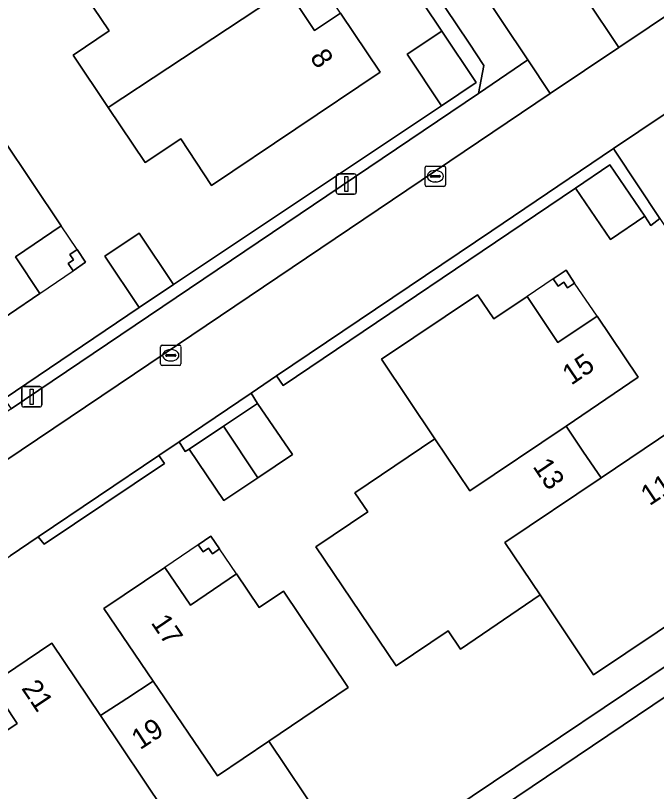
# Model space of a CAD drawing. Extents: x 158793 to 159888, y 384317 to 385256.
# Drawn here: x 159034.32 to 159065.9, y 384656.08 to 384694.29 of the extents above; entities that cross this region are included whole.
import ezdxf

# ---------------------------------------------------------------- set-up
doc = ezdxf.new("R2010")
doc.units = 0
for name, color, linetype in [('IMGEO_Erf', 7, 'Continuous'), ('IMGEO_Groenvoorziening', 7, 'Continuous'), ('IMGEO_Haag', 7, 'Continuous'), ('IMGEO_Kolk', 7, 'Continuous'), ('IMGEO_Lichtmast', 7, 'Continuous'), ('IMGEO_Pand', 7, 'Continuous'), ('IMGEO_Pand_nummerreeks', 7, 'Continuous'), ('IMGEO_Pand_overbouw', 7, 'Continuous'), ('IMGEO_Rijbaan_lokaal_open', 7, 'Continuous'), ('IMGEO_Voetpad_open', 7, 'Continuous')]:
    doc.layers.add(name, color=color, linetype=linetype)

msp = doc.modelspace()

# ---------------------------------------------------------------- linework, layer by layer
at = {"layer": 'IMGEO_Erf'}
for points in [[(159047.656, 384698.482), (159046.366, 384697.618), (159047.711, 384695.583), (159049.055, 384693.548), (159050.34, 384694.411), (159052.295, 384691.502), (159043.979, 384685.926), (159042.461, 384688.214), (159040.71, 384687.044), (159038.89, 384689.755), (159037.159, 384692.334), (159038.938, 384693.537), (159036.601, 384696.993), (159041.436, 384700.241), (159042.229, 384699.061), (159045.709, 384701.391)], [(159036.569, 384683.938), (159034.328, 384682.412), (159035.518, 384680.598), (159032.519, 384678.557), (159030.179, 384682.029), (159028.896, 384681.167), (159027.613, 384680.304), (159030, 384676.764), (159027.005, 384674.748), (159025.717, 384676.65), (159023.432, 384675.127), (159022.331, 384676.771), (159021.158, 384675.986), (159017.982, 384680.739), (159020.712, 384682.584), (159021.88, 384683.374), (159019.249, 384687.3), (159026.926, 384692.448), (159026.219, 384693.503), (159029.956, 384696.009), (159033.245, 384690.989), (159032.277, 384690.34)], [(159037.354, 384682.766), (159037.777, 384682.135), (159037.166, 384681.719), (159036.921, 384682.072), (159037.181, 384682.253), (159036.997, 384682.527)], [(159060.813, 384681.323), (159061.444, 384681.747), (159061.869, 384681.117), (159061.513, 384680.877), (159061.328, 384681.151), (159061.053, 384680.966)], [(159044.02, 384667.785), (159043.836, 384668.058), (159043.562, 384667.873), (159043.321, 384668.229), (159043.951, 384668.655), (159044.377, 384668.025)]]:
    msp.add_lwpolyline(points, close=True, dxfattribs=at)
for points in [[(159033.762, 384675.419), (159040.42, 384679.911), (159038.718, 384682.441), (159040.412, 384683.578), (159042.109, 384681.044), (159055.316, 384689.846), (159053.62, 384692.378), (159055.318, 384693.517), (159052.491, 384697.775)], [(159066.072, 384684.293), (159065.616, 384683.953), (159065.322, 384684.416), (159063.63, 384683.262), (159061.91, 384685.784), (159047.504, 384676.068), (159047.185, 384676.54), (159045.929, 384675.692), (159046.249, 384675.19), (159047.974, 384672.672), (159046.262, 384671.529), (159044.578, 384670.405), (159042.883, 384672.937), (159042.686, 384672.823), (159042.383, 384673.3), (159041.379, 384672.623), (159041.663, 384672.233), (159035.739, 384668.252), (159035.442, 384668.618), (159034.06, 384667.685)], [(159067.531, 384664.99), (159062.795, 384661.825), (159060.167, 384665.758), (159056.247, 384663.09), (159055.637, 384663.993), (159053.083, 384662.267), (159049.125, 384668.123), (159051.678, 384669.849), (159051.045, 384670.785), (159054.976, 384673.45), (159052.354, 384677.36), (159057.084, 384680.541), (159057.883, 384679.353), (159059.523, 384680.455), (159061.048, 384678.187), (159062.971, 384679.487), (159065.003, 384676.479), (159061.445, 384674.075), (159062.31, 384672.795), (159063.169, 384671.525), (159066.706, 384673.907)], [(159050.27, 384651.45), (159074.221, 384667.534)], [(159032.042, 384655.463), (159033.212, 384656.252), (159032.109, 384657.895), (159034.397, 384659.43), (159033.105, 384661.356), (159036.108, 384663.378), (159038.502, 384659.818), (159039.801, 384660.662), (159041.107, 384661.511), (159038.68, 384665.087), (159041.675, 384667.115), (159042.943, 384665.247), (159045.213, 384666.788), (159046.326, 384665.143), (159047.517, 384665.945), (159050.714, 384661.196), (159046.795, 384658.552), (159049.446, 384654.621)]]:
    msp.add_lwpolyline(points, dxfattribs=at)
at = {"layer": 'IMGEO_Groenvoorziening'}
for points in [[(159057.126, 384690.444), (159057.387, 384691.831), (159056.671, 384692.933), (159053.123, 384698.213), (159052.491, 384697.775), (159055.318, 384693.517), (159057.016, 384690.986), (159055.316, 384689.846), (159042.109, 384681.044), (159040.42, 384679.911), (159033.762, 384675.419), (159034.111, 384674.923)], [(159063.869, 384687.602), (159063.78, 384687.735), (159057.782, 384683.689), (159047.185, 384676.54), (159047.504, 384676.068), (159061.91, 384685.784), (159063.603, 384686.937), (159065.322, 384684.416), (159065.616, 384683.953), (159066.072, 384684.293)], [(159046.249, 384675.19), (159045.929, 384675.692), (159042.383, 384673.3), (159042.686, 384672.823), (159042.883, 384672.937), (159044.566, 384674.064)], [(159041.379, 384672.623), (159035.442, 384668.618), (159035.739, 384668.252), (159041.663, 384672.233)], [(159076.95, 384667.897), (159076.283, 384668.944), (159076.087, 384669.252), (159073.98, 384672.417), (159073.534, 384672.147), (159074.163, 384671.229), (159075.908, 384668.697), (159074.221, 384667.534), (159050.27, 384651.45), (159044.451, 384647.526), (159039.51, 384644.282), (159037.826, 384643.103), (159036.082, 384645.593), (159035.479, 384646.443), (159035.03, 384646.134), (159037.129, 384643.023), (159037.314, 384642.759), (159038.059, 384641.694)], [(159072.046, 384657.677), (159074.434, 384659.327), (159074.64, 384658.987), (159085.295, 384666.164), (159085.806, 384665.4), (159086.407, 384665.776), (159085.968, 384666.425), (159084.805, 384668.144), (159079.208, 384664.348), (159077.071, 384667.706), (159076.95, 384667.897), (159038.059, 384641.694), (159038.17, 384641.536), (159039.659, 384639.394), (159018.951, 384625.522), (159023.621, 384618.581), (159023.711, 384618.641), (159030.401, 384608.711), (159035.375, 384612.023), (159036.485, 384610.388), (159039.049, 384612.101), (159038.222, 384613.33), (159038.03, 384613.181), (159028.116, 384628.032)]]:
    msp.add_lwpolyline(points, close=True, dxfattribs=at)
at = {"layer": 'IMGEO_Haag'}
for points in [[(159053.123, 384698.213), (159052.491, 384697.775), (159055.318, 384693.517), (159057.016, 384690.986), (159055.316, 384689.846), (159042.109, 384681.044), (159040.42, 384679.911), (159033.762, 384675.419), (159034.111, 384674.923), (159057.126, 384690.444), (159057.387, 384691.831), (159056.671, 384692.933)], [(159063.869, 384687.602), (159063.78, 384687.735), (159057.782, 384683.689), (159047.185, 384676.54), (159047.504, 384676.068), (159061.91, 384685.784), (159063.603, 384686.937), (159065.322, 384684.416), (159065.616, 384683.953), (159066.072, 384684.293)], [(159046.249, 384675.19), (159045.929, 384675.692), (159042.383, 384673.3), (159042.686, 384672.823), (159042.883, 384672.937), (159044.566, 384674.064)], [(159041.379, 384672.623), (159035.442, 384668.618), (159035.739, 384668.252), (159041.663, 384672.233)], [(159076.95, 384667.897), (159076.283, 384668.944), (159076.087, 384669.252), (159073.98, 384672.417), (159073.534, 384672.147), (159074.163, 384671.229), (159075.908, 384668.697), (159074.221, 384667.534), (159050.27, 384651.45), (159044.451, 384647.526), (159039.51, 384644.282), (159037.826, 384643.103), (159036.082, 384645.593), (159035.479, 384646.443), (159035.03, 384646.134), (159037.129, 384643.023), (159037.314, 384642.759), (159038.059, 384641.694)]]:
    msp.add_lwpolyline(points, close=True, dxfattribs=at)
at = {"layer": 'IMGEO_Kolk'}
for p, q in [((159054.503, 384685.948), (159054.503, 384686.8)), ((159054.578, 384686.874), (159055.43, 384686.874)), ((159055.504, 384686.8), (159055.504, 384685.948)), ((159054.762, 384686.368), (159054.762, 384686.38)), ((159055.2, 384686.331), (159054.802, 384686.331)), ((159054.805, 384686.417), (159055.203, 384686.417)), ((159054.991, 384686.654), (159055.016, 384686.654)), ((159055.246, 384686.38), (159055.246, 384686.368)), ((159055.014, 384686.094), (159054.989, 384686.094)), ((159055.43, 384685.874), (159054.578, 384685.874)), ((159041.472, 384677.13), (159041.472, 384677.982)), ((159041.547, 384678.056), (159042.399, 384678.056)), ((159042.473, 384677.982), (159042.473, 384677.13)), ((159041.731, 384677.55), (159041.731, 384677.562)), ((159041.774, 384677.599), (159042.172, 384677.599)), ((159041.96, 384677.836), (159041.985, 384677.836)), ((159042.215, 384677.562), (159042.215, 384677.55)), ((159042.169, 384677.513), (159041.771, 384677.513)), ((159041.983, 384677.276), (159041.958, 384677.276)), ((159042.399, 384677.056), (159041.547, 384677.056))]:
    msp.add_line(p, q, dxfattribs=at)
for points in [[(159054.503, 384685.948), (159054.503, 384686.8)], [(159054.578, 384686.874), (159055.43, 384686.874)], [(159055.504, 384686.8), (159055.504, 384685.948)], [(159055.43, 384685.874), (159054.578, 384685.874)], [(159041.472, 384677.13), (159041.472, 384677.982)], [(159041.547, 384678.056), (159042.399, 384678.056)], [(159042.473, 384677.982), (159042.473, 384677.13)], [(159042.399, 384677.056), (159041.547, 384677.056)]]:
    msp.add_lwpolyline(points, dxfattribs=at)
for centre, radius, start, end in [((159054.58, 384686.798), 0.0765, 91.552, 178.448), ((159054.58, 384686.798), 0.0765, 91.552, 178.448), ((159055.428, 384686.798), 0.0765, 1.552, 88.448), ((159055.428, 384686.798), 0.0765, 1.552, 88.448), ((159054.802, 384686.377), 0.0403, 85.8775, 175.7526), ((159054.799, 384686.367), 0.0366, 178.938, 274.7102), ((159055.203, 384686.374), 0.043, 264.8664, 352.4533), ((159055.207, 384686.379), 0.0386, 1.7309, 96.639), ((159054.58, 384685.95), 0.0765, 181.552, 268.448), ((159054.58, 384685.95), 0.0765, 181.552, 268.448), ((159055.428, 384685.95), 0.0765, 271.552, 358.448), ((159055.428, 384685.95), 0.0765, 271.552, 358.448), ((159041.549, 384677.98), 0.0765, 91.552, 178.448), ((159041.549, 384677.98), 0.0765, 91.552, 178.448), ((159042.397, 384677.98), 0.0765, 1.552, 88.448), ((159042.397, 384677.98), 0.0765, 1.552, 88.448), ((159041.771, 384677.559), 0.0403, 85.8775, 175.7526), ((159041.768, 384677.549), 0.0366, 178.938, 274.7102), ((159042.172, 384677.556), 0.043, 264.8664, 352.4533), ((159042.176, 384677.561), 0.0386, 1.7309, 96.639), ((159041.549, 384677.132), 0.0765, 181.552, 268.448), ((159041.549, 384677.132), 0.0765, 181.552, 268.448), ((159042.397, 384677.132), 0.0765, 271.552, 358.448), ((159042.397, 384677.132), 0.0765, 271.552, 358.448)]:
    msp.add_arc(centre, radius, start, end, dxfattribs=at)
for centre, major_axis, ratio, start_param, end_param in [((159054.99, 384686.374), (-0.387, 0.002), 0.722429, 4.712389, 7.853982), ((159055.015, 384686.374), (-0.39, 0.002), 0.717154, 1.570796, 4.712389), ((159041.959, 384677.556), (-0.387, 0.002), 0.722429, 4.712389, 7.853982), ((159041.984, 384677.556), (-0.39, 0.002), 0.717154, 1.570796, 4.712389)]:
    msp.add_ellipse(centre, major_axis=major_axis, ratio=ratio, start_param=start_param, end_param=end_param, dxfattribs=at)
at = {"layer": 'IMGEO_Lichtmast'}
for p, q in [((159050.122, 384685.592), (159050.122, 384686.392)), ((159050.122, 384686.392), (159050.122, 384685.592)), ((159050.222, 384686.492), (159051.012, 384686.492)), ((159051.012, 384686.492), (159050.222, 384686.492)), ((159051.112, 384686.392), (159051.112, 384685.592)), ((159051.112, 384685.592), (159051.112, 384686.392)), ((159051.012, 384685.492), (159050.222, 384685.492)), ((159050.222, 384685.492), (159051.012, 384685.492)), ((159034.727, 384676.013), (159035.517, 384676.013)), ((159035.517, 384676.013), (159034.727, 384676.013)), ((159034.627, 384675.113), (159034.627, 384675.913)), ((159034.627, 384675.913), (159034.627, 384675.113)), ((159035.617, 384675.913), (159035.617, 384675.113)), ((159035.617, 384675.113), (159035.617, 384675.913)), ((159035.517, 384675.013), (159034.727, 384675.013)), ((159034.727, 384675.013), (159035.517, 384675.013))]:
    msp.add_line(p, q, dxfattribs=at)
for points in [[(159050.542, 384686.367), (159050.692, 384686.367), (159050.692, 384685.617), (159050.542, 384685.617), (159050.542, 384686.367)], [(159035.047, 384675.888), (159035.197, 384675.888), (159035.197, 384675.138), (159035.047, 384675.138), (159035.047, 384675.888)]]:
    msp.add_lwpolyline(points, dxfattribs=at)
for centre, start, end in [((159050.222, 384686.392), 90, 180), ((159050.222, 384686.392), 90, 180), ((159051.012, 384686.392), 0, 90), ((159051.012, 384686.392), 360, 90), ((159050.222, 384685.592), 180, 270), ((159050.222, 384685.592), 180, 270), ((159051.012, 384685.592), 270, 0), ((159051.012, 384685.592), 270, 0), ((159034.727, 384675.913), 90, 180), ((159034.727, 384675.913), 90, 180), ((159035.517, 384675.913), 0, 90), ((159035.517, 384675.913), 360, 90), ((159034.727, 384675.113), 180, 270), ((159034.727, 384675.113), 180, 270), ((159035.517, 384675.113), 270, 0), ((159035.517, 384675.113), 270, 0)]:
    msp.add_arc(centre, 0.1, start, end, dxfattribs=at)
at = {"layer": 'IMGEO_Pand'}
for points in [[(159046.366, 384697.618), (159047.656, 384698.482), (159045.709, 384701.391), (159042.229, 384699.061), (159041.436, 384700.241), (159036.601, 384696.993), (159038.938, 384693.537), (159037.159, 384692.334), (159038.89, 384689.755), (159047.711, 384695.583)], [(159052.295, 384691.502), (159050.34, 384694.411), (159049.055, 384693.548), (159047.711, 384695.583), (159038.89, 384689.755), (159040.71, 384687.044), (159042.461, 384688.214), (159043.979, 384685.926)], [(159055.318, 384693.517), (159053.62, 384692.378), (159055.316, 384689.846), (159057.016, 384690.986)], [(159032.277, 384690.34), (159029.561, 384688.519), (159026.979, 384686.789), (159030.179, 384682.029), (159032.519, 384678.557), (159035.518, 384680.598), (159034.328, 384682.412), (159036.569, 384683.938)], [(159061.91, 384685.784), (159063.63, 384683.262), (159065.322, 384684.416), (159063.603, 384686.937)], [(159038.718, 384682.441), (159040.42, 384679.911), (159042.109, 384681.044), (159040.412, 384683.578)], [(159037.354, 384682.766), (159036.997, 384682.527), (159037.181, 384682.253), (159036.921, 384682.072), (159037.166, 384681.719), (159037.777, 384682.135)], [(159061.444, 384681.747), (159060.813, 384681.323), (159061.053, 384680.966), (159061.328, 384681.151), (159061.513, 384680.877), (159061.869, 384681.117)], [(159065.003, 384676.479), (159062.971, 384679.487), (159061.048, 384678.187), (159059.523, 384680.455), (159057.883, 384679.353), (159057.084, 384680.541), (159052.354, 384677.36), (159054.976, 384673.45), (159056.712, 384670.877), (159061.445, 384674.075)], [(159046.249, 384675.19), (159044.566, 384674.064), (159046.262, 384671.529), (159047.974, 384672.672)], [(159063.169, 384671.525), (159062.31, 384672.795), (159061.445, 384674.075), (159056.712, 384670.877), (159054.976, 384673.45), (159051.045, 384670.785), (159051.678, 384669.849), (159049.125, 384668.123), (159053.083, 384662.267), (159055.637, 384663.993), (159056.247, 384663.09), (159060.167, 384665.758), (159058.429, 384668.333)], [(159044.566, 384674.064), (159042.883, 384672.937), (159044.578, 384670.405), (159046.262, 384671.529)], [(159066.839, 384669.588), (159068.755, 384670.864), (159066.706, 384673.907), (159063.169, 384671.525), (159058.429, 384668.333), (159060.167, 384665.758), (159062.795, 384661.825), (159067.531, 384664.99), (159066.732, 384666.186), (159068.38, 384667.283)], [(159043.951, 384668.655), (159043.321, 384668.229), (159043.562, 384667.873), (159043.836, 384668.058), (159044.02, 384667.785), (159044.377, 384668.025)], [(159047.517, 384665.945), (159046.326, 384665.143), (159045.213, 384666.788), (159042.943, 384665.247), (159041.675, 384667.115), (159038.68, 384665.087), (159041.107, 384661.511), (159044.273, 384656.847), (159046.795, 384658.552), (159050.714, 384661.196)], [(159038.502, 384659.818), (159036.108, 384663.378), (159033.105, 384661.356), (159034.397, 384659.43), (159032.109, 384657.895), (159033.212, 384656.252), (159032.042, 384655.463), (159035.217, 384650.746), (159039.142, 384653.377), (159041.679, 384655.093)], [(159046.795, 384658.552), (159044.273, 384656.847), (159041.107, 384661.511), (159039.801, 384660.662), (159038.502, 384659.818), (159041.679, 384655.093), (159039.142, 384653.377), (159041.787, 384649.456), (159042.724, 384650.088), (159044.451, 384647.526), (159050.27, 384651.45), (159048.542, 384654.011), (159049.446, 384654.621)]]:
    msp.add_lwpolyline(points, close=True, dxfattribs=at)
at = {"layer": 'IMGEO_Pand_overbouw'}
for points in [[(159049.004, 384696.438), (159048.65, 384696.203), (159047.711, 384695.583), (159049.055, 384693.548), (159050.34, 384694.411), (159049.231, 384696.094)], [(159037.166, 384681.719), (159037.777, 384682.135), (159037.354, 384682.766), (159036.569, 384683.938), (159034.328, 384682.412), (159035.518, 384680.598)], [(159061.444, 384681.747), (159060.813, 384681.323), (159059.523, 384680.455), (159061.048, 384678.187), (159062.971, 384679.487), (159061.869, 384681.117)], [(159041.675, 384667.115), (159042.943, 384665.247), (159045.213, 384666.788), (159044.377, 384668.025), (159043.951, 384668.655), (159043.321, 384668.229)], [(159033.105, 384661.356), (159031.45, 384660.242), (159030.82, 384659.818), (159031.244, 384659.186), (159032.109, 384657.895), (159034.397, 384659.43)]]:
    msp.add_lwpolyline(points, close=True, dxfattribs=at)
at = {"layer": 'IMGEO_Rijbaan_lokaal_open'}
for points in [[(159076.098, 384700.8), (159064.041, 384692.712), (159060.67, 384690.454), (159040.186, 384676.652), (159023.424, 384665.376), (159015.48, 384677.168), (159007.469, 384689.118), (159004.736, 384693.195), (158992.379, 384711.59), (158979.975, 384730.054)], [(159035.952, 384727.281), (159038.211, 384723.914), (159052.049, 384703.346), (159059.563, 384692.109), (159060.67, 384690.454), (159064.041, 384692.712), (159062.417, 384695.153), (159060.196, 384698.421), (159054.304, 384707.184), (159053.877, 384707.82), (159053.009, 384709.11), (159052.602, 384709.716), (159046.79, 384718.36), (159044.027, 384722.47), (159040.655, 384727.511)], [(159034.371, 384647.11), (159024.734, 384661.394), (159027.084, 384662.979), (159028.043, 384663.626), (159034.06, 384667.685), (159035.442, 384668.618), (159041.379, 384672.623), (159042.383, 384673.3), (159045.929, 384675.692), (159047.185, 384676.54), (159057.782, 384683.689), (159063.78, 384687.735), (159066.28, 384689.406)]]:
    msp.add_lwpolyline(points, dxfattribs=at)
at = {"layer": 'IMGEO_Voetpad_open'}
for points in [[(159038.211, 384723.914), (159035.952, 384727.281), (159034.326, 384726.199), (159034.599, 384725.777), (159037.367, 384721.658), (159042.202, 384714.463), (159043.163, 384713.033), (159052.175, 384699.623), (159053.123, 384698.213), (159056.671, 384692.933), (159057.387, 384691.831), (159057.126, 384690.444), (159059.563, 384692.109), (159052.049, 384703.346)], [(159060.67, 384690.454), (159059.563, 384692.109), (159057.126, 384690.444), (159034.111, 384674.923), (159032.743, 384674), (159027.054, 384670.164), (159026.047, 384669.485), (159024.784, 384668.633), (159024.609, 384668.666), (159023.532, 384668.866), (159023.393, 384668.892), (159012.161, 384685.634), (159009.384, 384689.772), (159009.103, 384690.19), (159007.469, 384689.118), (159015.48, 384677.168), (159023.424, 384665.376), (159040.186, 384676.652)], [(159069.154, 384685.121), (159069.058, 384685.263), (159066.372, 384689.264), (159066.28, 384689.406), (159063.78, 384687.735), (159063.869, 384687.602), (159066.072, 384684.293), (159066.834, 384683.149), (159069.74, 384678.786), (159070.61, 384677.479), (159073.399, 384673.289), (159073.98, 384672.417), (159076.087, 384669.252), (159078.571, 384670.884), (159078.61, 384670.91), (159074.561, 384676.996), (159073.658, 384678.352)]]:
    msp.add_lwpolyline(points, close=True, dxfattribs=at)
msp.add_lwpolyline([(159097.641, 384717.699), (159095.282, 384716.103), (159081.517, 384706.804), (159064.92, 384695.667), (159063.707, 384694.9), (159062.417, 384695.153), (159064.041, 384692.712), (159076.098, 384700.8)], dxfattribs=at)

# ---------------------------------------------------------------- texts
at = {"layer": 'IMGEO_Pand_nummerreeks'}
for s, rotation, p in [('8', 303.9017, (159048.798, 384692.223)), ('15', 34.0452, (159061.698, 384676.057)), ('13', 304.0507, (159059.775, 384672.081)), ('11', 33.9592, (159065.557, 384670.119)), ('17', 304.1653, (159040.967, 384664.389)), ('21', 303.9189, (159034.588, 384661.159)), ('19', 33.0253, (159040.456, 384658.106))]:
    msp.add_text(s, height=1, rotation=rotation, dxfattribs=at).set_placement(p)

doc.saveas('drawing.dxf')
